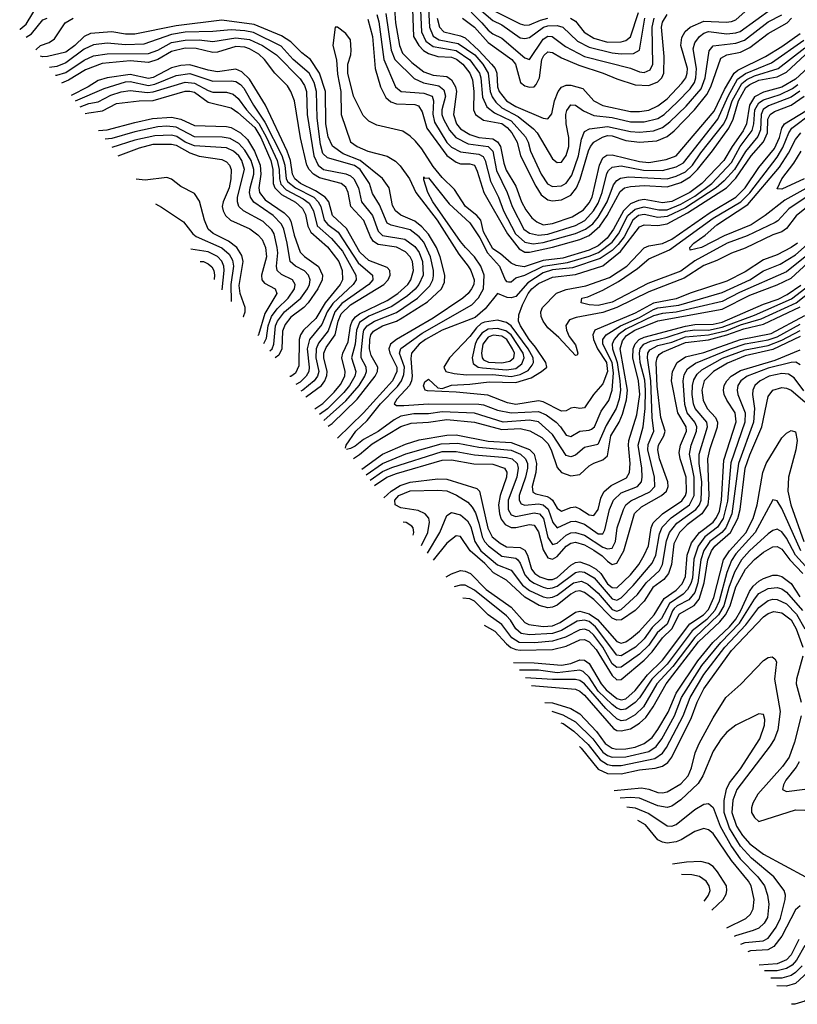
# Model space of a CAD drawing. Header units: inches. Extents: x 884549 to 1028252, y 526810 to 653624.
# Tile 292 of 656: x 895828 to 899217, y 611334 to 615623. Entities that reach past the tile are written whole.
import ezdxf

# ---------------------------------------------------------------- set-up
doc = ezdxf.new("R2010")
doc.units = ezdxf.units.IN
doc.header["$MEASUREMENT"] = 0
doc.layers.add('A8691', color=7, linetype='Continuous')

msp = doc.modelspace()

# ---------------------------------------------------------------- linework, layer by layer
at = {"layer": 'A8691', "color": 5}
for points, elevation in [([(897571.6, 615730), (897579.7, 615570), (897598.7, 615530), (897630, 615506.5), (897730, 615488.6), (897790, 615447.9), (897832.2, 615390), (897838.1, 615370), (897845.7, 615285.7), (897863.9, 615243.9), (897896.9, 615216.9), (897970, 615182.9), (898033, 615113), (898044.5, 615090), (898054.8, 615050), (898101, 614950), (898128.2, 614908.2), (898150, 614896.1), (898190, 614899.9), (898210, 614910.9), (898234.2, 614945.8), (898263.1, 615030), (898276.7, 615103.3), (898290, 615135.5), (898312.1, 615147.9), (898390, 615157.5), (898490, 615136), (898530, 615132.6), (898590, 615138.6), (898630, 615153.8), (898661.7, 615178.3), (898733.2, 615246.8), (898798.2, 615321.8), (898816.3, 615370), (898832.6, 615487.4), (898850, 615509.1), (898950, 615521.5), (898986.5, 615533.5), (899090, 615614.4), (899150, 615644.6)], 3140), ([(897605.9, 615750), (897614.1, 615590), (897630, 615551.5), (897655.8, 615535.8), (897739.7, 615519.7), (897811.4, 615470), (897847, 615430), (897870.3, 615390.3), (897878.2, 615310), (897887.1, 615287.1), (897903.5, 615263.5), (897930, 615239.1), (898001.2, 615201.2), (898068.2, 615148.2), (898084.2, 615130), (898150, 615017.4), (898170, 615001.3), (898190, 615003), (898210, 615031.8), (898221.8, 615070), (898221.8, 615110), (898210.6, 615170), (898208.3, 615210), (898212.2, 615227.8), (898230, 615252.6), (898250, 615250.8), (898285.9, 615225.9), (898330, 615206.3), (898410, 615197.6), (898490, 615177.7), (898550, 615177.4), (898610, 615192.3), (898636.6, 615210), (898695.3, 615264.7), (898750, 615321.2), (898769.2, 615350), (898775.7, 615370), (898778.4, 615410), (898763.4, 615496.6), (898770, 615521.7), (898790.9, 615549.1), (898810, 615564.2), (898830, 615571.1), (898910, 615561.6), (898950, 615565.6), (898967.8, 615572.2), (899104.8, 615670)], 3160), ([(895828.4, 615582), (895830, 615582.2), (895856.5, 615603.5), (895910, 615692.7)], 3060), ([(897539, 615710), (897545.2, 615550), (897567.3, 615510), (897588.8, 615488.8), (897610, 615475.9), (897650, 615463.3), (897710, 615460.1), (897731.6, 615451.6), (897759.1, 615430), (897789.8, 615390), (897801.6, 615361.6), (897808.2, 615310), (897806, 615230), (897815.1, 615210), (897850, 615185.7), (897930, 615170.2), (897953.3, 615153.3), (897972.6, 615130), (897995.7, 615090), (898011.3, 615030), (898077.7, 614897.7), (898100.7, 614860.7), (898130, 614838.3), (898150, 614834.2), (898190, 614838.7), (898230, 614858.8), (898255, 614890), (898271.4, 614928.6), (898307.7, 615052.3), (898315.4, 615070), (898331.1, 615088.9), (898368, 615112), (898390, 615118), (898410, 615117.8), (898470, 615097.1), (898530, 615089.6), (898604.7, 615095.3), (898650, 615114.3), (898680.6, 615139.4), (898768.7, 615230), (898823.5, 615296.5), (898840.1, 615330), (898884.1, 615455.9), (898909.6, 615470.4), (898970, 615481.4), (899010, 615502.1), (899090, 615562.6), (899172.7, 615610), (899192.6, 615630)], 3120), ([(895856.3, 615546.2), (895879.2, 615560.8), (895930, 615621.7), (895948.6, 615630)], 3040), ([(895899, 615491.3), (895919.8, 615510), (895956.5, 615523.5), (895980, 615540), (896026.7, 615610), (896061.9, 615630)], 3020), ([(897385.2, 615645.2), (897393.1, 615613.1), (897415.1, 615450), (897465.5, 615330), (897490.3, 615310), (897590, 615303.5), (897625.4, 615290), (897632.2, 615270), (897628.6, 615211.4), (897636.5, 615176.5), (897690, 615088.5), (897710, 615068.4), (897750, 615047.8), (897830, 615037.6), (897847.8, 615027.8), (897856.4, 615010), (897879.5, 614919.5), (897914.6, 614850), (897936.9, 614790), (897988.8, 614690), (898030, 614653.7), (898066.7, 614646.7), (898110, 614652.5), (898250, 614691.4), (898293.7, 614710), (898325.6, 614734.4), (898350, 614763.2), (898387.9, 614830), (898416, 614904), (898430, 614923.2), (898447.1, 614932.9), (898481.7, 614938.3), (898650, 614929.7), (898690, 614940.9), (898730, 614960.2), (898760.8, 614990), (898796.8, 615043.2), (898896.6, 615170), (898910, 615197.5), (898933.8, 615270), (898975.4, 615344.6), (898997.6, 615362.4), (899030, 615378.5), (899133.6, 615410), (899250, 615500)], 3040), ([(897424.2, 615650), (897447.2, 615490), (897462.7, 615450), (897547.4, 615367.4), (897588.4, 615348.4), (897654.8, 615334.8), (897677.1, 615317.1), (897684.3, 615290), (897668.6, 615230), (897668.8, 615210), (897674.8, 615190), (897701.9, 615141.9), (897728.5, 615110), (897782.7, 615082.7), (897870, 615070.2), (897890, 615050.5), (897906.6, 614966.6), (897953.2, 614870), (897973.9, 614810), (898025.7, 614710), (898050, 614692.7), (898090, 614684.2), (898130, 614689), (898250, 614727), (898291, 614749), (898329, 614790), (898350, 614823.4), (898367.2, 614870), (898386.8, 614953.2), (898393.7, 614966.3), (898410, 614981.3), (898450, 614986.1), (898546.9, 614966.9), (898630, 614966.6), (898690, 614982), (898720.9, 614999.1), (898870.7, 615190), (898915.4, 615290), (898956.7, 615363.3), (898991.6, 615388.4), (899104.3, 615435.7), (899245.6, 615534.4)], 3060), ([(897461.6, 615670), (897466.2, 615610), (897482.9, 615510), (897496.9, 615476.9), (897536.9, 615436.9), (897590, 615395.8), (897630, 615382), (897690, 615376.2), (897710, 615360.6), (897728.2, 615330), (897732.3, 615310), (897719.1, 615210), (897731.8, 615170), (897750, 615147.9), (897790, 615123.1), (897830, 615110), (897890, 615103.4), (897911.2, 615091.2), (897923.4, 615070), (897937.7, 614997.7), (897948.3, 614968.3), (897990, 614897.5), (898015.9, 614830), (898034.5, 614794.5), (898060.3, 614760.3), (898081.8, 614741.8), (898110, 614730.1), (898150, 614734.7), (898236.4, 614763.6), (898284.8, 614795.2), (898310, 614825.9), (898323.3, 614850), (898354.7, 614990), (898370, 615021.9), (898387.1, 615032.9), (898410, 615034.6), (898530, 615005.3), (898570, 615001.6), (898646, 615014), (898690, 615030.1), (898854.9, 615225.1), (898900.5, 615319.5), (898941.5, 615390), (898957.5, 615402.5), (899077.9, 615462.1), (899150, 615506.1), (899230, 615563.2)], 3080), ([(897648.1, 615630), (897657.6, 615590), (897676.2, 615570), (897750, 615553.4), (897770, 615543.8), (897830, 615489.3), (897884.6, 615430), (897899.9, 615410), (897907.4, 615390), (897910.8, 615330), (897917.5, 615310), (897949.6, 615269.6), (897990, 615245.6), (898110, 615194.7), (898130, 615191.4), (898147.6, 615212.4), (898159, 615270), (898174.4, 615310), (898190.2, 615329.8), (898210, 615337.2), (898230, 615337.8), (898283.2, 615323.2), (898330.3, 615270.3), (898369.6, 615249.6), (898490, 615223.7), (898530, 615223.5), (898570, 615229.5), (898610, 615247.6), (898650, 615278.9), (898714.1, 615345.9), (898731.1, 615370), (898737.8, 615390), (898738.4, 615410), (898710.2, 615510), (898714.1, 615545.9), (898728.7, 615571.3), (898750.4, 615590), (898810, 615617.3), (898907.7, 615612.3), (898930, 615614.7), (898950, 615622.9), (898990, 615658.3)], 3180), ([(897757.8, 615630), (897811, 615591), (897870, 615523.2), (897973.3, 615450), (897989, 615430), (898010.7, 615350), (898030, 615334.9), (898050, 615328.4), (898070, 615330.6), (898079.8, 615340.2), (898094.1, 615370), (898104.4, 615450), (898112.5, 615467.5), (898130, 615482.6), (898150, 615479.6), (898190, 615457.2), (898265.3, 615425.3), (898370.9, 615390), (898430, 615364.7), (898510, 615339.6), (898570, 615337.1), (898610, 615352.4), (898627.1, 615370), (898636, 615390), (898637.5, 615462.5), (898625.8, 615590), (898630, 615612.5), (898650, 615645.7)], 3220), ([(897795.6, 615655.6), (897843.1, 615610), (897870, 615577.2), (897890, 615561), (897930, 615542.1), (898030, 615456.6), (898050, 615449.5), (898110, 615538.7), (898130, 615550.6), (898149.1, 615549.1), (898206.9, 615506.9), (898290, 615462.5), (898490, 615412.3), (898530, 615396.2), (898550, 615392.9), (898576, 615404), (898587.8, 615430), (898584, 615590), (898593.1, 615630)], 3240), ([(897830.4, 615670.4), (897890, 615619.1), (897930, 615600.9), (898010, 615543.3), (898030, 615540.4), (898050, 615545.7), (898110.5, 615590), (898130, 615595.9), (898170, 615597.4), (898195.7, 615590), (898259.1, 615530), (898310, 615503.2), (898410, 615478.7), (898450, 615474.1), (898503.7, 615476.3), (898530.2, 615489.8), (898553.3, 615630)], 3260), ([(897890, 615663.9), (898010, 615604.3), (898030, 615598.9), (898050, 615601.3), (898098.4, 615621.6), (898130, 615629.1)], 3280), ([(898229, 615629), (898250, 615616), (898288.7, 615568.7), (898330, 615542.5), (898390, 615525.6), (898450, 615526.3), (898470, 615531.9), (898491, 615549), (898525, 615655)], 3280), ([(897173.3, 613852.5), (897190, 613864.7), (897299.1, 613970), (897377.8, 614070), (897388.3, 614090), (897389.7, 614110), (897359.6, 614159.6), (897352.6, 614190), (897353.9, 614230), (897359.1, 614250), (897370, 614265.8), (897410, 614289.2), (897470, 614310.2), (897495.8, 614324.2), (897605.7, 614394.3), (897666.4, 614450), (897679.7, 614480.3), (897680.7, 614510), (897660.5, 614590), (897645.2, 614630), (897610, 614688.7), (897580.8, 614720.8), (897550, 614745.3), (897490, 614771.8), (897465.7, 614790), (897453.5, 614813.5), (897438, 614890), (897410, 614931.4), (897311.7, 615010), (897238, 615038), (897191.6, 615071.6), (897173.2, 615113.2), (897162.9, 615170), (897161.7, 615310), (897135.5, 615390), (897095.8, 615450), (897058.7, 615478.7), (897010, 615526), (896970, 615552), (896850, 615601.5), (896710, 615620.4), (896510, 615595.9), (896330, 615559.3), (896290, 615559.7), (896230, 615570.2), (896137.2, 615562.8), (896110, 615549.3), (896068.4, 615510), (896030, 615482), (895950, 615462.1), (895930, 615460.6), (895919.8, 615464.5)], 3020), ([(899358.7, 615501.3), (899210, 615363.8), (899150, 615328.7), (899070, 615307.2), (899030, 615286.7), (899009, 615250), (898995.9, 615170), (898981.8, 615138.2), (898932.7, 615070), (898897.3, 615010), (898801.5, 614910), (898749.2, 614870), (898670, 614831), (898630, 614825.8), (898550, 614839.3), (898525.2, 614834.8), (898490, 614820.7), (898460.1, 614790), (898416.9, 614710), (898389, 614671), (898350, 614638.7), (898310, 614619.2), (898195.3, 614584.7), (898110, 614573.9), (898026.3, 614546.3), (897992, 614552), (897970, 614562.2), (897923.8, 614603.8), (897890, 614625.6), (897850, 614699.5), (897838.4, 614750), (897820.8, 614770), (897771.3, 614810), (897724, 614884), (897670, 614935.4), (897630, 614983.7), (897581.2, 615061.2), (897553.4, 615093.4), (897530, 615116.3), (897497.7, 615137.7), (897384.3, 615164.3), (897350, 615181.1), (897325.7, 615205.7), (897282.6, 615290), (897258.4, 615390), (897258, 615430), (897271.6, 615470), (897273.4, 615490), (897270, 615535.8), (897250, 615563.6), (897214, 615590), (897203.7, 615590), (897193.8, 615510), (897208.5, 615448.5), (897213.9, 615386), (897227.8, 615310), (897228.9, 615210), (897270, 615090.4), (897298.6, 615070), (897345.5, 615050), (897430, 615028.6), (897466.2, 615006.2), (897486.8, 614986.8), (897526.5, 614930), (897554.6, 614870), (897647.5, 614750), (897742.3, 614602.3), (897783.3, 614550), (897795, 614530), (897808.6, 614490), (897806.9, 614470), (897797.8, 614450), (897783.1, 614430), (897760.1, 614410), (897630, 614322.2), (897470.7, 614229.3), (897445.1, 614210), (897437.8, 614190), (897441.8, 614170), (897471.7, 614110), (897471.5, 614090), (897453.6, 614050), (897326.5, 613910), (897214, 613800.1)], 2980), ([(897345.6, 615625.6), (897365.3, 615550), (897377.6, 615410), (897400.6, 615330), (897423.6, 615283.6), (897445.3, 615265.3), (897470, 615256.1), (897550, 615253.8), (897567.1, 615247.1), (897581.9, 615221.9), (897602, 615150), (897690, 615031.3), (897730, 615002.9), (897750, 614995.8), (897790, 614995.4), (897810, 614989.1), (897822.7, 614962.7), (897850.6, 614870), (897954.2, 614690), (898005, 614625), (898030, 614611.1), (898050, 614610.2), (898150, 614631.9), (898270, 614666), (898310, 614682.9), (898356.9, 614723.1), (898389, 614770), (898445.3, 614874.7), (898464.3, 614890), (898490, 614896.7), (898550, 614901), (898650, 614895.1), (898710, 614913.3), (898750, 614938.6), (898782, 614970), (898847.9, 615052.1), (898918.9, 615150), (898938, 615190), (898961.3, 615270), (898992.8, 615327.2), (899010, 615341.3), (899050, 615359.2), (899130, 615373.9), (899170, 615394.3), (899312.7, 615527.3)], 3020), ([(897154.5, 613876.7), (897250, 613963.2), (897307.3, 614030), (897333, 614070), (897340.4, 614090), (897338.7, 614110), (897316.8, 614150), (897315.9, 614170), (897324.9, 614255.1), (897328.9, 614271.1), (897342.3, 614290), (897374.9, 614310), (897470, 614347.8), (897561.6, 614410), (897615.7, 614464.3), (897628.9, 614490), (897632, 614508), (897631.9, 614530), (897618.6, 614590), (897590, 614653.9), (897570, 614677.4), (897530, 614707.6), (897447.5, 614727.5), (897430, 614736.9), (897395.9, 614815.9), (897366.6, 614866.6), (897352.8, 614910), (897312.9, 614970), (897287.3, 614987.3), (897170, 615021.5), (897150, 615040.6), (897139.1, 615079.1), (897125.3, 615194.7), (897122.5, 615310), (897112.4, 615350), (897090, 615389.6), (897020.7, 615450), (896967.7, 615507.7), (896846.9, 615566.9), (896810, 615575.2), (896750, 615579.3), (896670, 615571.9), (896550, 615568.9), (896490, 615558.8), (896370, 615516.4), (896290, 615513.3), (896210, 615520.8), (896150, 615513.5), (896110, 615494.7), (896030, 615434.7), (895990, 615419.5), (895959, 615414.1)], 3040), ([(895985, 615380.7), (895990, 615381.1), (896030, 615393.3), (896110, 615447), (896150, 615465.5), (896210, 615474.7), (896390, 615475.5), (896430, 615490), (896490, 615523), (896550, 615534.1), (896610, 615534.7), (896670, 615528.3), (896770, 615543.8), (896830, 615537.4), (896886.6, 615510), (896947.5, 615470), (897050, 615365.7), (897070, 615336), (897078.9, 615310), (897080.6, 615210), (897110.3, 615030.3), (897128.9, 614990), (897152.9, 614970), (897250, 614951.2), (897270, 614943), (897285, 614930), (897305.4, 614890), (897318.7, 614830), (897366.6, 614770), (897390, 614701.6), (897410, 614683.7), (897506.3, 614666.3), (897550, 614635.3), (897568.9, 614608.9), (897583.7, 614570), (897586.7, 614510), (897568.5, 614470), (897551.5, 614448.5), (897519.1, 614420.9), (897450, 614374.1), (897350, 614331.6), (897310, 614303.8), (897296.3, 614270), (897291.1, 614210), (897274.3, 614150), (897292.6, 614090), (897288.8, 614070), (897265.7, 614030), (897240.6, 613999.4), (897170, 613928.3), (897134.4, 613902.6)], 3060), ([(897114.3, 613928.4), (897149.3, 613950.7), (897199.4, 614000.6), (897226.2, 614033.8), (897245.3, 614070), (897246.5, 614090), (897232.9, 614150), (897237.2, 614170), (897260.1, 614219.9), (897269.8, 614290), (897277.1, 614310), (897291.6, 614328.4), (897310, 614341.6), (897430, 614399.5), (897476.9, 614430), (897519.6, 614470), (897532.4, 614490), (897544.1, 614530), (897539.7, 614570), (897530.3, 614590.3), (897510, 614612.4), (897470, 614631.7), (897390, 614643.7), (897370, 614656.9), (897356.7, 614676.7), (897328.3, 614748.3), (897271.7, 614810), (897260.3, 614870), (897250, 614892.8), (897228.9, 614908.9), (897134.3, 614934.3), (897108.8, 614950), (897090, 614970), (897080.1, 614990), (897051.6, 615108.4), (897025.5, 615270), (897010.3, 615310), (896994.8, 615334.8), (896939.7, 615390), (896895.1, 615450), (896870, 615473.1), (896830, 615496), (896810, 615502.9), (896770, 615505.9), (896690, 615480.9), (896670, 615480.7), (896597.6, 615497.6), (896550, 615499.3), (896490, 615485.2), (896430, 615449.8), (896390, 615436.6), (896310, 615443.7), (896187.8, 615432.2), (896114.9, 615405.1), (896041, 615359), (896011.1, 615347.1)], 3080), ([(897074.9, 613979.1), (897078.8, 613981.2), (897143.4, 614030), (897158.4, 614050), (897167.2, 614072.8), (897168.2, 614090), (897153.6, 614150), (897154.4, 614170), (897164.2, 614195.8), (897202.7, 614250), (897216.5, 614310), (897230, 614341.7), (897270, 614380.4), (897415.6, 614470), (897434.3, 614490), (897443.3, 614510), (897441.6, 614530), (897430, 614543.1), (897350, 614573.4), (897311, 614610), (897252.8, 614712.8), (897191.5, 614770), (897175.5, 614830), (897159.8, 614850), (897117.6, 614877.6), (897052, 614910), (897026.9, 614930), (897017.1, 614950), (897008.6, 615010), (896993.8, 615050), (896899.5, 615250), (896830, 615363.4), (896796.3, 615396.3), (896770, 615407.4), (896690, 615396.4), (896650, 615403.3), (896570, 615426.8), (896530, 615423.5), (896490, 615413.3), (896410, 615371.6), (896390, 615367.2), (896310, 615383.7), (896210, 615369.1), (896170, 615357.5), (896126.5, 615330), (896053.1, 615293.1)], 3120), ([(896071.5, 615269.4), (896196.5, 615323.5), (896290, 615352.8), (896310, 615354.2), (896390, 615336.5), (896417.8, 615342.2), (896510, 615379.7), (896570, 615389.2), (896670, 615355.3), (896750, 615357.2), (896770, 615353.3), (896790, 615341.2), (896804.8, 615324.8), (896846.7, 615250), (896896.8, 615176.8), (896970.8, 615030.8), (896983.6, 614990), (896989.7, 614930), (896997, 614917), (897030, 614890.5), (897110, 614850.1), (897129.5, 614830), (897140.4, 614810), (897155.3, 614750), (897170.9, 614730.9), (897216.9, 614696.9), (897304.1, 614564.1), (897366.5, 614510), (897367.6, 614490), (897349.6, 614470), (897232.6, 614387.4), (897201.4, 614350), (897172.3, 614267.7), (897130, 614214.4), (897120.2, 614190), (897119.5, 614150), (897132.1, 614090), (897126.7, 614070), (897111.3, 614050), (897062, 614010), (897054.2, 614005.6)], 3140), ([(896092, 615243), (896130, 615257.3), (896170, 615265.2), (896225.4, 615294.6), (896270, 615308.4), (896310, 615314.1), (896386.1, 615306.1), (896410, 615308.4), (896550, 615351.1), (896590, 615346.3), (896650, 615313.9), (896670, 615307.8), (896730, 615308), (896758.3, 615298.3), (896780, 615280), (896816.4, 615230), (896870, 615171.2), (896904.2, 615110), (896949.8, 615010), (896958.6, 614970), (896960, 614930), (896966.9, 614906.9), (896990, 614882.1), (897063.4, 614843.4), (897090, 614823.5), (897108.4, 614790), (897124.9, 614724.9), (897187.8, 614670), (897234.5, 614614.5), (897293, 614510), (897294.9, 614490), (897281.5, 614470), (897193.2, 614386.8), (897169, 614350), (897144.9, 614295.1), (897090.7, 614230), (897081.9, 614190), (897090.4, 614109.6), (897087.9, 614090), (897076.6, 614070), (897050, 614044.5), (897032.2, 614034)], 3160), ([(897248.2, 613756.2), (897251.6, 613770), (897293.3, 613830), (897342.3, 613877.7), (897400.8, 613950), (897474.4, 614025.6), (897491.6, 614050), (897502.4, 614077.6), (897504.8, 614110), (897483.7, 614170), (897489.2, 614190.8), (897582.4, 614257.6), (897798.4, 614381.6), (897828.4, 614411.6), (897849.7, 614450), (897853.3, 614510), (897838.7, 614550), (897810.7, 614590.7), (897770.6, 614630), (897750, 614657), (897629.2, 614830), (897606.5, 614870), (897590, 614925.6), (897590, 614938.8), (897593, 614933), (897610, 614934.8), (897700.5, 614820.5), (897790, 614738.4), (897833.5, 614673.5), (897867.4, 614607.4), (897918.8, 614550), (897944, 614490), (897950, 614482.4), (897958.3, 614481.7), (897970, 614481.3), (897990, 614498.7), (898030, 614510.8), (898109.9, 614550), (898215.3, 614564.7), (898310, 614592.3), (898350.6, 614609.4), (898410, 614653.8), (898437.3, 614690), (898479.2, 614770), (898510, 614798.3), (898550, 614808.4), (898614.4, 614794.4), (898650, 614795.2), (898710, 614820), (898770, 614854.5), (898844, 614910), (898930, 615001.4), (898968.2, 615070), (899019.9, 615140.1), (899027.6, 615170), (899032.6, 615230), (899050, 615261.4), (899070, 615274.3), (899142.8, 615297.2), (899196.9, 615323.1), (899219.7, 615340.3)], 2960), ([(896114.5, 615214.1), (896130, 615217.5), (896190, 615225.8), (896250, 615258.1), (896349.7, 615270.3), (896410, 615271.1), (896550, 615311), (896570, 615312), (896590, 615306.8), (896650, 615264.4), (896750, 615238.5), (896779.4, 615219.4), (896853.8, 615153.8), (896878.9, 615110), (896923.2, 615010), (896932.1, 614970), (896933.3, 614910), (896940.6, 614890), (896970, 614860.9), (897030, 614827.9), (897060.8, 614800.8), (897074.6, 614774.6), (897084.3, 614724.3), (897097, 614697), (897170, 614633.3), (897219.2, 614570), (897234, 614530), (897234.5, 614490), (897224.9, 614470), (897159.3, 614390), (897118.4, 614321.6), (897065.8, 614270), (897052, 614250), (897046.2, 614230), (897045.4, 614114.6), (897030, 614083.8), (897010, 614069.5), (897005.5, 614068.3)], 3180), ([(899228.6, 615311.4), (899190, 615285.9), (899092.1, 615247.9), (899068.6, 615231.4), (899059.1, 615210), (899056.5, 615143.5), (899045.4, 615114.6), (898991.3, 615048.7), (898943.7, 614970), (898898.9, 614921.1), (898863.4, 614890), (898730, 614803.8), (898650, 614765.3), (898610, 614760.9), (898550, 614774.5), (898525.7, 614770), (898499.9, 614750), (898462.3, 614677.7), (898436.2, 614643.8), (898410, 614617.9), (898357.9, 614582.1), (898237.9, 614542.1), (898150, 614533.3), (898110, 614520.1), (898043.3, 614476.7), (897990, 614417.5), (897970, 614411.4), (897953, 614413), (897910, 614430.2), (897856.4, 614363.6), (897813.8, 614326.2), (897670, 614270.2), (897596.2, 614230), (897569.7, 614210), (897536.3, 614170), (897532.7, 614147.3), (897539, 614070), (897536.1, 614050), (897526.6, 614030), (897471.7, 613970), (897461, 613950), (897470, 613943), (897501.9, 613941.9), (897610, 613950.2), (897828.7, 613948.7), (897850, 613945.6), (897910, 613922.2), (897970, 613911), (898090, 613916.4), (898122.2, 613902.2), (898166.4, 613870), (898185.7, 613850), (898210, 613813), (898230, 613807.1), (898270, 613831.2), (898310, 613834.5), (898320.6, 613839.4), (898333.8, 613850), (898362.6, 613917.4), (898395.2, 613964.8), (898410.2, 614010), (898415.5, 614084.5), (898410.4, 614130), (898369.9, 614210), (898369.7, 614230.3), (898384.4, 614250), (898446.8, 614290), (898530, 614325.9), (898590, 614361.1), (898610, 614367.4), (898700.9, 614379.1), (898890, 614434.6), (899010.5, 614490), (899070, 614528.7), (899142, 614558), (899210, 614599.5), (899312.1, 614690)], 2940), ([(899217.8, 614650), (899190.8, 614630), (899130, 614599.5), (899070, 614577.6), (898990, 614525.1), (898910, 614484.3), (898750, 614431.8), (898690, 614406.6), (898590, 614387.9), (898510, 614345.1), (898335, 614270), (898326.6, 614250), (898329.7, 614230), (898346.2, 614190), (898386.1, 614130), (898389.7, 614090), (898370, 614036.2), (898329.6, 613990), (898290, 613932.9), (898270, 613929.9), (898246.5, 613933.5), (898230, 613930.7), (898210, 613918.7), (898190, 613917.6), (898110, 613958.8), (898090, 613962.1), (897990, 613946.3), (897954.8, 613954.8), (897868.2, 613988.2), (897730, 614000.8), (897606.1, 614006.1), (897595.1, 614010), (897588.1, 614028.1), (897594.1, 614045.9), (897610, 614057.5), (897650, 614019.7), (897670, 614016.8), (897710, 614031.2), (897790, 614034.9), (897874, 614046), (897990, 614042.7), (898057.5, 614062.5), (898101.8, 614090), (898125.1, 614110), (898120.9, 614130), (898076.6, 614196.6), (898048, 614230), (898010.6, 614290), (898002.8, 614310), (898003.2, 614336.8), (898019.5, 614380.5), (898043.7, 614430), (898060.4, 614450), (898090, 614474.2), (898150, 614502.2), (898250, 614513.6), (898370, 614551.2), (898446.2, 614613.8), (898530, 614721.3), (898550, 614729.8), (898610, 614726.2), (898650, 614734), (898738.6, 614781.4), (898908.2, 614890), (898950, 614933), (899015.7, 615030), (899070, 615090.7), (899086.6, 615130), (899088.1, 615190), (899098.3, 615210), (899117.3, 615222.7), (899190, 615251.4), (899247.4, 615290)], 2920), ([(899338, 614870), (899211.6, 614768.4), (899170, 614712.8), (899150, 614698.4), (899110, 614685.2), (898990, 614628), (898930, 614606.4), (898866.1, 614573.9), (898810, 614552.5), (898723.5, 614496.5), (898570, 614437), (898430, 614368.7), (898370, 614347.4), (898253.5, 614326.5), (898224.7, 614315.3), (898208.8, 614291.2), (898210.7, 614270), (898222.9, 614242.9), (898250, 614206.3), (898260.3, 614170), (898258, 614162), (898250, 614159.7), (898178.6, 614238.6), (898130, 614281.4), (898109.9, 614310), (898101.4, 614330), (898099.3, 614350), (898106.1, 614370), (898168.1, 614431.9), (898210, 614447.8), (898295.9, 614464.1), (898399.4, 614500.6), (898474.9, 614550), (898550, 614628.8), (898570, 614637.4), (898630, 614648.1), (898670, 614667.2), (898837.3, 614782.7), (898950, 614850), (898990, 614890), (899050, 614979), (899118.4, 615061.6), (899140.1, 615110), (899149.2, 615150.8), (899161.2, 615170), (899253.8, 615226.2)], 2880), ([(899316.4, 614890), (899180.6, 614799.4), (899133, 614747), (899120.8, 614739.2), (898998.9, 614681.1), (898911.5, 614650), (898770, 614573.2), (898710, 614527.2), (898565.4, 614474.6), (898410, 614392.3), (898350, 614378.8), (898310, 614381.5), (898274.7, 614390), (898277.6, 614410), (898303.8, 614416.2), (898370, 614444.2), (898437.7, 614482.3), (898520.5, 614539.5), (898570, 614581), (898659.7, 614620.3), (898850, 614758.3), (898971.5, 614830), (899010.7, 614869.3), (899130, 615024.2), (899153.9, 615066.1), (899179.7, 615130), (899193.3, 615150), (899282.5, 615217.5)], 2860), ([(896172.1, 615140.1), (896210, 615142.7), (896330, 615175.9), (896407.8, 615192.2), (896490, 615197.8), (896530, 615190), (896590, 615162.2), (896730, 615158.3), (896750, 615153.6), (896790, 615130), (896821.6, 615101.6), (896851.5, 615050), (896875.9, 614990), (896879.7, 614950), (896870.5, 614890), (896873.3, 614870), (896898.7, 614838.7), (896981.2, 614781.2), (897001.2, 614761.2), (897010, 614745.8), (897024.5, 614684.5), (897050.9, 614610.9), (897070, 614591.6), (897130, 614547.8), (897147.7, 614510), (897146.5, 614490), (897128.1, 614450), (897085, 614390), (897067.4, 614370), (897010, 614326.7), (896985, 614295), (896974.2, 614265.8), (896971, 614190), (896957.7, 614162.3), (896942.2, 614149.7)], 3220), ([(896918.7, 614179.9), (896928, 614190), (896935.9, 614210), (896943.9, 614290), (896952, 614310), (896983.1, 614350), (897053.8, 614410), (897083.2, 614450), (897092, 614470), (897094.2, 614490), (897087.1, 614510), (897069, 614529), (897029.9, 614550), (897007.3, 614570), (896994.7, 614650), (896980, 614710), (896970, 614732.7), (896932.6, 614770), (896848.9, 614828.9), (896834.9, 614850), (896830.6, 614870), (896832.7, 614890), (896849.4, 614950), (896849, 614970), (896836.6, 615010), (896810, 615054.6), (896783.2, 615083.2), (896745.1, 615105.1), (896710.6, 615110.6), (896590, 615112.3), (896510, 615155.1), (896470, 615159.9), (896430, 615156.4), (896330, 615135.2), (896230, 615105.6), (896201, 615102.9)], 3240), ([(896892.9, 614213.1), (896903.8, 614236.2), (896910.9, 614290), (896925.1, 614330), (896950, 614363.4), (896998.4, 614410), (897026, 614450), (897028.4, 614470), (897016.9, 614490), (896970, 614513.1), (896950.9, 614530.9), (896947.7, 614550), (896952.8, 614607.2), (896950.4, 614630), (896936.8, 614690), (896927.4, 614707.4), (896890, 614743.4), (896804.5, 614790), (896784, 614810), (896777.4, 614830), (896777.8, 614850), (896808.2, 614970), (896796.6, 615010), (896782.8, 615030), (896760.5, 615050), (896730, 615064.6), (896590, 615073.6), (896550, 615089.3), (896513.8, 615113.8), (896490, 615120.2), (896417.5, 615117.5), (896330, 615097.8), (896229.4, 615066.4)], 3260), ([(899294.2, 614910), (899163.1, 614836.9), (899077.7, 614770), (899016.7, 614730), (898898.6, 614681.4), (898799, 614630), (898750, 614619.3), (898748.3, 614630), (898767, 614650), (898815.6, 614684.4), (898866.2, 614730), (899002.3, 614817.7), (899139.4, 614980.6), (899178.6, 615041.4), (899210, 615100.8), (899232.1, 615130)], 2840), ([(896257.9, 615029.7), (896350, 615064.7), (896410, 615080.8), (896490, 615081.3), (896510, 615075.8), (896570, 615043.2), (896610, 615028.9), (896710, 615013.8), (896730, 615004.4), (896743.2, 614990), (896749.9, 614969.9), (896749.3, 614929.3), (896741.1, 614890), (896715.7, 614830), (896711.1, 614810), (896714.6, 614790), (896725.6, 614770), (896747.5, 614750), (896831.4, 614711.4), (896866.2, 614686.2), (896885, 614665), (896900.1, 614630), (896903.6, 614590), (896882.2, 614510), (896883.6, 614490), (896895, 614475), (896941.9, 614450), (896948.6, 614430), (896896.3, 614343.7), (896869.4, 614250), (896866.4, 614247.2)], 3280), ([(899247, 614930), (899150, 614884.6), (899130, 614886.4), (899150, 614929.4), (899202.1, 614997.9), (899233.9, 615050)], 2820), ([(896802.4, 614329.5), (896803.1, 614330), (896811.7, 614350), (896811.7, 614370), (896788.9, 614430), (896785.3, 614465.3), (896802, 614570), (896796.1, 614596.1), (896774.9, 614630), (896738.6, 614658.6), (896671, 614691), (896650.3, 614710), (896633.1, 614750), (896612.2, 614832.2), (896590, 614865.3), (896530, 614897), (896490, 614928.9), (896470, 614936.2), (896375.4, 614924.6), (896336.5, 614928.6)], 3320), ([(896420, 614821.3), (896446.4, 614806.4), (896542.1, 614742.1), (896583.6, 614690), (896598.2, 614678.2), (896708.7, 614628.7), (896741.5, 614601.5), (896755.6, 614575.6), (896760.1, 614550), (896748, 614470), (896750.7, 614396)], 3340), ([(896711.2, 614446.7), (896719.6, 614530), (896718.1, 614550), (896710, 614570.7), (896691, 614591), (896650, 614612.2), (896574.3, 614622.9)], 3360), ([(899310, 614637.1), (899170, 614525.3), (898964.9, 614435.1), (898890, 614395.9), (898690, 614349.6), (898630, 614343.8), (898590, 614333.4), (898470, 614275.2), (898436.8, 614250), (898419.1, 614230), (898410.2, 614209.8), (898411.9, 614190), (898432.5, 614130), (898443.5, 614050), (898446, 614010), (898440.8, 613970), (898428.4, 613930), (898384.9, 613855.1), (898347.8, 613772.2), (898290, 613758.9), (898250, 613726.8), (898230, 613719.1), (898210, 613724.9), (898150, 613816.1), (898090, 613870.9), (898050, 613878.4), (897935.1, 613870), (897810, 613908.4), (897670, 613914.2), (897610, 613906.4), (897545.8, 613905.8), (897490, 613895.5), (897459.8, 613880.2), (897390, 613829.7), (897326.1, 613793.9), (897290, 613765.3), (897270, 613755), (897252.1, 613751.2)], 2960), ([(896615.5, 614569.8), (896630, 614569.3), (896650, 614560.1), (896665.9, 614545.9), (896674.6, 614530), (896677.7, 614510), (896676.1, 614491.9)], 3380), ([(897283.4, 613710.9), (897310, 613729.6), (897365, 613775), (897490, 613851.1), (897534.4, 613865.6), (897610, 613869.6), (897690, 613881), (897810, 613870), (897930, 613838.6), (898010, 613842), (898051.9, 613831.9), (898103.3, 613803.3), (898130, 613776.9), (898145.1, 613750), (898170, 613671.9), (898190, 613650.4), (898230, 613636.8), (898270, 613641.7), (898310, 613679.9), (898330, 613691.6), (898370, 613705.1), (898390, 613722.8), (898404.6, 613810), (898440.3, 613870), (898455.2, 613904.8), (898472.8, 613967.2), (898476.6, 614010), (898445.1, 614190), (898455.5, 614224.5), (898473.3, 614246.7), (898509.2, 614270.8), (898610, 614312), (898890, 614361.4), (899010, 614422.7), (899130, 614467.5), (899190, 614497.8), (899280.6, 614579.4)], 2980), ([(897338, 613640.8), (897410, 613690), (897511.5, 613731.5), (897664.9, 613775.1), (897737.9, 613777.9), (897830, 613760.4), (897970, 613747.4), (898011.2, 613731.2), (898033.4, 613710), (898040.9, 613690), (898042, 613670), (898033.2, 613630), (898005.2, 613550), (898005.2, 613530), (898014.5, 613514.5), (898030, 613508.6), (898090, 613514.2), (898110.1, 613510.1), (898130.8, 613490.8), (898152.3, 613432.3), (898170, 613409.9), (898230, 613436.7), (898250, 613438.8), (898290, 613425.5), (898350, 613383.1), (898370, 613382.8), (898379, 613401), (898398.1, 613490), (898416.7, 613530), (898450, 613562.7), (898520.6, 613590), (898537.7, 613610), (898541.2, 613630), (898539, 613670), (898523.4, 613770), (898545.5, 613850), (898554.1, 613930), (898555.7, 614010), (898552.2, 614052.2), (898532.5, 614130), (898528.8, 614170), (898532.7, 614190), (898548.9, 614210), (898577.6, 614222.4), (898650, 614239.8), (898730, 614266.2), (898770, 614271.7), (898830, 614271.1), (898890, 614283), (899030, 614335.6), (899192.2, 614407.8), (899316.9, 614503.1)], 3040), ([(897319.5, 613664.5), (897410, 613730), (897510, 613773.4), (897570, 613792.4), (897690, 613813), (897730, 613814.6), (897870, 613787.5), (897970, 613781.5), (898050, 613750.4), (898069.8, 613729.8), (898080.6, 613690), (898077.5, 613650), (898062, 613590), (898065.2, 613565.2), (898077.5, 613557.5), (898126.8, 613546.8), (898139.5, 613539.5), (898150, 613530), (898170, 613495.8), (898190, 613482.1), (898230, 613498.8), (898250, 613500.7), (898270, 613492.8), (898310, 613466.8), (898330, 613463.1), (898349.4, 613490), (898361, 613539), (898374.3, 613565.7), (898406.5, 613593.5), (898472.4, 613627.6), (898485.9, 613650), (898489.3, 613690), (898481.8, 613770), (898483.7, 613790), (898517.9, 613902.1), (898530.3, 613989.7), (898525.6, 614050), (898500.7, 614150), (898501.2, 614190), (898510, 614211.3), (898528.7, 614230), (898550, 614240.4), (898730, 614288.7), (898770, 614294.7), (898850, 614296.3), (898890, 614305.5), (899070, 614384.4), (899134.2, 614405.8), (899173.6, 614426.4), (899233.2, 614466.8)], 3020), ([(897356, 613617.6), (897410, 613654.8), (897450, 613672.7), (897670, 613741.9), (897730, 613742.3), (897810, 613727.3), (897950, 613716), (897974, 613710), (897996.1, 613690), (898001.1, 613670), (897994.3, 613630), (897956.8, 613530), (897957.3, 613490), (897970, 613466.8), (897990, 613458.7), (898070, 613474.6), (898094, 613470), (898111.6, 613450), (898130, 613367.4), (898150, 613337), (898170, 613342.2), (898210, 613377.9), (898230, 613387.4), (898250, 613390), (898290, 613377.1), (898370, 613325.5), (898390, 613317.7), (898410, 613320.8), (898424.2, 613350), (898431.9, 613410), (898459.3, 613490), (898470.4, 613509.6), (898492.1, 613527.9), (898574.2, 613565.8), (898596.5, 613590), (898595.2, 613630), (898565.4, 613750), (898567.2, 613772.8), (898592.3, 613830), (898584.5, 613890), (898579, 614050), (898563.9, 614150), (898566, 614170), (898575, 614185), (898610, 614204.1), (898670, 614219), (898730, 614242.1), (898830, 614249.9), (898910, 614269.5), (898970, 614293.3), (899059.7, 614320.3), (899212.6, 614390), (899310, 614466.8)], 3060), ([(897374.2, 613594.1), (897429.1, 613630.9), (897470, 613646.7), (897670, 613704.2), (897710, 613706.3), (897808.1, 613688.1), (897890, 613687.2), (897941.7, 613670), (897951.6, 613651.6), (897950.4, 613630), (897922.7, 613550), (897915.6, 613510), (897919.8, 613470), (897927.2, 613447.2), (897944.5, 613424.5), (897970, 613411.6), (897990, 613411.1), (898050, 613424.4), (898070, 613420.8), (898090, 613392.4), (898110, 613314.5), (898130, 613278.3), (898150, 613273), (898170, 613285.2), (898210, 613330), (898230, 613342.7), (898250, 613346.7), (898290, 613335.2), (898330, 613311.7), (898367.4, 613287.4), (898390, 613263.7), (898410, 613250.6), (898430, 613256.1), (898460.8, 613310), (898507.7, 613472.3), (898538.2, 613501.8), (898626, 613550), (898646.6, 613570), (898654.1, 613590), (898653.3, 613610), (898616.9, 613710), (898609.6, 613750), (898612.9, 613770), (898635.2, 613810), (898641.1, 613830), (898622.3, 613890), (898606.9, 614026.9), (898602.6, 614130), (898606.4, 614150), (898615.4, 614164.6), (898630, 614174.6), (898730, 614216.2), (898830, 614228.8), (898910, 614250.3), (898983.6, 614276.4), (899070, 614296.8), (899230, 614372.8)], 3080), ([(897415.9, 613540.9), (897446.6, 613570), (897486.3, 613593.7), (897530, 613608.2), (897650, 613622.7), (897690, 613622.3), (897821, 613581), (897832.6, 613570), (897868.5, 613408.5), (897887.8, 613370), (897922.3, 613342.3), (897950, 613327.4), (898010, 613323.4), (898030, 613312.6), (898041.7, 613290), (898058.4, 613230), (898073.9, 613210), (898095.7, 613195.7), (898130, 613184.5), (898150, 613184.9), (898170, 613193.6), (898230, 613247.7), (898250, 613258.8), (898270, 613261), (898310, 613247), (898340.8, 613230), (898360.6, 613210), (898390, 613165.2), (898410, 613149), (898430, 613148), (898490, 613204.9), (898526.1, 613250), (898550, 613289.9), (898569.1, 613330.9), (898580.6, 613410), (898589.3, 613430.7), (898630.1, 613470), (898713.3, 613526.7), (898729.4, 613550), (898734.1, 613565.9), (898732.4, 613630), (898707.2, 613710), (898702.7, 613737.3), (898708.4, 613770), (898734.1, 613830), (898732.9, 613850), (898696.4, 613910), (898669.3, 614050), (898673.4, 614090), (898694.3, 614130), (898730, 614154), (898810, 614172.7), (898970.1, 614230), (899103.3, 614256.7), (899250, 614334.8)], 3120), ([(897579.1, 613333.3), (897606.4, 613390), (897614.3, 613434.3), (897611.1, 613451.1), (897596, 613470), (897565.3, 613485.3), (897490, 613496.1), (897464.6, 613510), (897463.5, 613530), (897481, 613550), (897530, 613570.2), (897650, 613574.1), (897690, 613570.2), (897731.5, 613551.5), (897780.7, 613520.7), (897800.2, 613500.2), (897814.4, 613474.4), (897830, 613430.5), (897843.6, 613370), (897853.7, 613350), (897870.8, 613330.8), (897930, 613286.8), (897990, 613276.9), (897999.5, 613270), (898010, 613255.3), (898030, 613205), (898050, 613181.6), (898070, 613168.1), (898110, 613150.8), (898130, 613146), (898150, 613147.8), (898170, 613155.8), (898250, 613215.2), (898270, 613219.8), (898290, 613216.8), (898331.9, 613191.9), (898410, 613100.5), (898430, 613094.8), (898450, 613105.2), (898502.3, 613157.7), (898584.8, 613255.2), (898600.1, 613290), (898616.2, 613383.8), (898627.9, 613412.1), (898667.1, 613452.9), (898747.2, 613510), (898768.2, 613550), (898768.3, 613630), (898747.2, 613730), (898754.1, 613770), (898777.5, 613830), (898779.6, 613850), (898771.1, 613870), (898737.2, 613910), (898726.8, 613946.8), (898719.3, 614050), (898724.1, 614075.9), (898738.1, 614101.9), (898773.6, 614126.4), (898926.7, 614190), (898990, 614211.8), (899090, 614228.5), (899130, 614242.2), (899230, 614297)], 3140), ([(897605.9, 613299.3), (897659.5, 613390), (897690, 613463.5), (897710, 613476.8), (897750, 613466.2), (897779.5, 613439.5), (897793.9, 613413.9), (897811.4, 613350), (897838.3, 613310), (897910, 613249), (897970, 613225.9), (898019.9, 613159.9), (898050, 613136.4), (898110, 613108.9), (898130, 613104.5), (898150, 613106.9), (898170, 613116.1), (898242.3, 613170), (898277.3, 613177.3), (898304.9, 613164.9), (898350, 613124.6), (898410, 613053.9), (898430, 613045.9), (898450, 613053.2), (898521, 613119), (898558, 613170), (898616.2, 613223.8), (898630, 613250.6), (898647.1, 613352.9), (898660.4, 613390), (898692.9, 613430), (898775.6, 613490), (898790.6, 613510), (898798.3, 613530), (898801.7, 613610), (898790.2, 613690), (898789.6, 613730), (898825.7, 613850), (898822.3, 613870), (898772.1, 613930), (898764.4, 613950), (898759.6, 613990), (898761, 614030), (898766.3, 614053.7), (898780.4, 614079.6), (898801.8, 614098.2), (898891.5, 614148.5), (898990, 614185.6), (899090, 614204.5), (899150, 614227), (899230, 614269.3)], 3160), ([(899230, 614243.1), (899110, 614185.7), (898990, 614158.6), (898912.8, 614127.2), (898851.9, 614090), (898810.8, 614050), (898800.6, 614010), (898806.4, 613966.4), (898825, 613930), (898861.3, 613890), (898868.9, 613870), (898868.1, 613848.1), (898834.3, 613750), (898825.4, 613710), (898831.7, 613550), (898827.4, 613510), (898800.7, 613470), (898737.1, 613422.9), (898703.8, 613390), (898679.6, 613340.4), (898668.5, 613250), (898656.1, 613210), (898635.5, 613184.5), (898587.2, 613150), (898549.7, 613090.3), (898510, 613049.7), (898450.5, 613009.5), (898430, 613007.6), (898410, 613015.8), (898330, 613097.2), (898290, 613127.6), (898270, 613135.4), (898250, 613131.9), (898230, 613120.2), (898170, 613073.4), (898150, 613063.7), (898130, 613061), (898091.9, 613071.9), (898030, 613106.9), (897950, 613181.4), (897893.1, 613213.1), (897854.9, 613254.9), (897791.8, 613310), (897750, 613372), (897730, 613374.9), (897690, 613342.6), (897630.1, 613268.4)], 3180), ([(897686.8, 613196.3), (897710, 613209.9), (897750, 613223.4), (897770, 613221.3), (897792.8, 613210), (897860.9, 613140.9), (897970, 613063.7), (898030, 612997.1), (898047.9, 612987.9), (898110, 612979.6), (898150, 612982.4), (898183.3, 612996.7), (898250, 613042.3), (898270, 613047.2), (898310, 613035.4), (898345.8, 613010), (898430, 612914.1), (898450, 612906.8), (898470, 612913.3), (898494.6, 612930), (898530, 612959.8), (898594.1, 613030), (898637.5, 613102.5), (898690, 613138.2), (898715, 613165), (898730, 613198), (898736.9, 613290), (898755.6, 613344.4), (898791.3, 613388.7), (898850, 613434.3), (898865.4, 613454.6), (898877.6, 613482.4), (898887.4, 613530), (898896.3, 613703.7), (898951.2, 613871.2), (898947.1, 613910), (898910, 613965), (898899.1, 613990), (898895.7, 614010), (898898.5, 614030), (898909.6, 614050), (898929.5, 614070), (898970, 614095.6), (899120.4, 614139.6), (899230, 614185.1)], 3220), ([(899230, 614119), (899210.9, 614130.9), (899190.2, 614130.2), (899090, 614104.7), (898998.7, 614070), (898970.9, 614050), (898957.9, 614030), (898954.7, 614010), (898957.9, 613990), (898989.4, 613910), (898988.5, 613870), (898927.6, 613692.4), (898913.6, 613526.4), (898894.8, 613450), (898870, 613412), (898814.2, 613370), (898784.5, 613330), (898767, 613273), (898759.9, 613190), (898753.4, 613166.6), (898739.2, 613140.8), (898719.7, 613120.3), (898659.8, 613080.2), (898625, 613015), (898584.5, 612975.5), (898550, 612926.1), (898511.6, 612890), (898450, 612851.8), (898430, 612855.2), (898338.3, 612978.3), (898310, 613001.1), (898290, 613007.9), (898257.3, 613002.7), (898190, 612962.5), (898150, 612949), (898050, 612943.4), (898013.7, 612950), (897990.8, 612970), (897967.5, 613007.5), (897950, 613026.2), (897810, 613138.2), (897770, 613159.4), (897750, 613160.5), (897721.5, 613152.2)], 3240), ([(899246.1, 614006.1), (899203, 614063), (899178.7, 614078.7), (899150, 614082), (899094.3, 614070), (899054.7, 614050), (899032.6, 614030), (899022.9, 614010), (899021.4, 613990), (899030.5, 613930), (899026.7, 613870), (898960.4, 613690), (898932.6, 613470), (898906.2, 613410), (898888.5, 613390), (898836, 613350), (898809.8, 613310.2), (898797.4, 613270), (898784.1, 613170), (898770, 613127.9), (898744.4, 613095.6), (898693.4, 613070), (898681.2, 613058.8), (898672.6, 613047.4), (898649.4, 612990.6), (898607.1, 612952.9), (898570, 612898.2), (898530, 612859.1), (898450, 612802.9), (898430, 612801.8), (898410, 612817.3), (898369.7, 612889.7), (898330, 612942.1), (898310, 612960.6), (898290, 612968.4), (898270, 612966), (898207.1, 612932.9), (898150, 612915.4), (898071.4, 612908.6), (898005.3, 612910), (897972.7, 612930), (897928.9, 612988.9), (897870.6, 613030.6), (897810, 613089.7), (897790, 613100.6), (897760.1, 613103.1)], 3260), ([(897852.6, 612985.4), (897898.9, 612958.9), (897950, 612903.6), (897968.8, 612888.8), (897990, 612879.8), (898010, 612876.8), (898150, 612879.8), (898210, 612893.7), (898270, 612921.8), (898290, 612922.5), (898310, 612912.6), (898340.1, 612880.1), (898410, 612767.1), (898430, 612748), (898450, 612749.1), (898550, 612833.2), (898585.4, 612870), (898629.4, 612930.6), (898670.9, 612970), (898704.3, 613035.7), (898768.2, 613071.8), (898790, 613098.9), (898811.4, 613170), (898828, 613270), (898843.8, 613310), (898858.3, 613330), (898925.6, 613390), (898958.1, 613450), (898968.6, 613490), (898990.4, 613670), (899010, 613728), (899062.2, 613850), (899090, 613982.4), (899110.4, 614009.6), (899150, 614021), (899170, 614018.6), (899190, 614009), (899250, 613958)], 3280), ([(897980.6, 612822.6), (898070, 612821.5), (898190, 612810.7), (898230, 612818.9), (898270, 612834.7), (898290, 612833.4), (898310, 612818.4), (898362, 612730), (898384.6, 612704.6), (898430, 612666.4), (898450, 612660.1), (898470, 612665.3), (898510, 612701), (898564.5, 612770), (898630, 612833.5), (898748.5, 612991.5), (898809, 613030), (898830, 613054), (898853.3, 613106.7), (898895.4, 613270), (898922.2, 613310), (898992.2, 613387.8), (899024.3, 613450), (899041.7, 613510), (899066.5, 613650), (899081.5, 613690), (899150, 613801.5), (899170, 613822.3), (899190, 613834.3), (899210, 613827.3), (899217.2, 613790), (899211.2, 613750), (899178.8, 613630), (899175.7, 613570), (899189, 613510), (899245.4, 613350)], 3320), ([(899232, 613310), (899150, 613494.5), (899130, 613527.8), (899110, 613531.1), (899033.2, 613390), (898950, 613295.8), (898930, 613266.7), (898910, 613215.3), (898876.4, 613090), (898858.4, 613050), (898823.2, 613010), (898758.8, 612961.2), (898650, 612815.3), (898582.9, 612750), (898530, 612669.6), (898510, 612648.8), (898470, 612619.4), (898450, 612617), (898430, 612623.6), (898410, 612640.4), (898350, 612698.8), (898310, 612758.5), (898284.4, 612784.4), (898269.5, 612789.5), (898170, 612778.7), (898090, 612789.6), (898006.8, 612789.3)], 3340), ([(897543.8, 613378.3), (897546.7, 613390), (897543.4, 613410), (897537.5, 613417.5), (897512.3, 613432.3), (897499.7, 613434.4)], 3120), ([(899266.9, 613226.9), (899209.2, 613290), (899170, 613364.6), (899150, 613392), (899130, 613403.5), (899110, 613398.6), (899090, 613384.2), (899008.8, 613310), (898974, 613270), (898943.9, 613216.1), (898918.1, 613150), (898897.2, 613070), (898874.5, 613030), (898770, 612932.5), (898674.3, 612805.7), (898605.7, 612730), (898547, 612630), (898510, 612595.2), (898470, 612571.5), (898450, 612568.4), (898430, 612577), (898382.3, 612622.3), (898290, 612729.7), (898270, 612744.6), (898250, 612749.6), (898150, 612748.5), (898032.5, 612756.5)], 3360), ([(898059.4, 612722.3), (898250, 612707.1), (898270, 612698), (898290, 612680.9), (898415.8, 612535.8), (898430, 612526.9), (898450, 612525), (898490, 612533.6), (898530, 612558.8), (898557, 612583), (898589.4, 612630), (898645.1, 612730), (898786.8, 612913.2), (898879.4, 613000.6), (898904.7, 613030), (898925, 613070), (898950, 613153), (898991, 613229), (899030, 613272.3), (899070, 613304.2), (899110, 613326.8), (899130, 613328.9), (899150, 613316.1), (899184.8, 613270), (899241.2, 613210)], 3380), ([(898117.2, 612648.9), (898150, 612647.9), (898230, 612622.3), (898270, 612599.4), (898342.1, 612522.1), (898380.2, 612470), (898410, 612449.4), (898430, 612445.1), (898470, 612446.5), (898510, 612454.5), (898550.1, 612470), (898584.2, 612495.8), (898609.4, 612530.6), (898653.8, 612606.2), (898689, 612690), (898783.1, 612830), (898848.8, 612910), (898921.1, 612978.9), (898948.6, 613011.4), (898971.6, 613050), (899008.3, 613131.7), (899025, 613155), (899050, 613177.4), (899070, 613188.4), (899110, 613202.8), (899130, 613203.6), (899150, 613197.6), (899190, 613167), (899228.9, 613108.9)], 3420), ([(898147, 612611), (898195.3, 612595.3), (898250, 612564.6), (898326.8, 612490), (898370, 612433), (898390, 612417.9), (898410, 612410.9), (898470, 612412.2), (898570, 612435.5), (898602.5, 612457.5), (898626.3, 612490), (898682.2, 612590), (898713.1, 612670), (898801.2, 612810), (898883.4, 612910), (898965.6, 612994.4), (899030, 613099.6), (899050, 613122.9), (899090, 613145.4), (899130, 613149.4), (899150, 613143.5), (899170, 613129.9), (899240.4, 613050)], 3440), ([(898186.8, 612560.3), (898196.9, 612556.9), (898243.7, 612523.7), (898305.4, 612465.4), (898358.4, 612398.4), (898390, 612378), (898410, 612373.9), (898450, 612374.7), (898595.6, 612404.4), (898630, 612428.7), (898646.7, 612453.3), (898720, 612590), (898750, 612670), (898810, 612770.5), (898901, 612890), (898993.4, 612986.6), (899050, 613063), (899090, 613093.7), (899110, 613098.9), (899130, 613097.8), (899170, 613077.9), (899213.8, 613033.8), (899249.6, 612970)], 3460), ([(898267.8, 612457.3), (898276, 612450), (898350, 612358.5), (898390, 612339.2), (898450, 612338.6), (898530, 612355.4), (898597.6, 612362.4), (898630, 612371.8), (898653.3, 612386.7), (898670, 612410), (898756.3, 612583.7), (898780.5, 612650), (898810, 612708.1), (898930, 612876), (899070, 613022.1), (899090, 613036.5), (899115.5, 613044.5), (899150, 613039.9), (899190, 613009.3), (899212.8, 612970), (899240.8, 612890)], 3480), ([(898418.6, 612265.4), (898537.5, 612277.5), (898570, 612271.7), (898610, 612256.7), (898630, 612255.2), (898650, 612259.8), (898710, 612293.9), (898741.3, 612330), (898755.6, 612364.4), (898772.5, 612430), (898790, 612470.4), (898850, 612581.4), (898905.8, 612670), (898971.4, 612728.5), (899070, 612831.6), (899090, 612844.1), (899107.1, 612847.1), (899119.5, 612839.6), (899125.9, 612825.9), (899118.4, 612750), (899143, 612610), (899133, 612530), (899117.3, 612490), (899099.4, 612460.6), (898953.9, 612270), (898936.2, 612223.8), (898931.9, 612170), (898952.5, 612110), (898977.7, 612070), (899010, 612032.5), (899070, 611987.9), (899252.2, 611890)], 3520), ([(899241.2, 612850), (899213.6, 612750), (899212.5, 612730), (899234.5, 612650)], 3480), ([(898971.7, 611596.2), (898990, 611603.1), (899069.1, 611610.9), (899090, 611622.8), (899125.8, 611670), (899143.4, 611710), (899164.4, 611790), (899165.9, 611810), (899159.3, 611830), (899114.9, 611890), (899017.5, 611970), (898970, 612022.5), (898921.4, 612101.4), (898899.1, 612170), (898898.2, 612221.8), (898908.2, 612271.8), (898921.8, 612298.2), (898970, 612360.3), (899054.2, 612490), (899074.4, 612550), (899075.2, 612575.2), (899070, 612596.2), (899050, 612599.7), (898950, 612550.6), (898910, 612520.2), (898884.7, 612490), (898850, 612436.2), (898805.3, 612330), (898784.7, 612295.3), (898710, 612225.4), (898670, 612197.5), (898650, 612191), (898610, 612198.1), (898530, 612232.3), (898490, 612234.6), (898444.8, 612232.1)], 3540), ([(899233.6, 612590), (899204.4, 612475.6), (899181.6, 612410), (899153.2, 612370), (899044.8, 612250), (899023, 612210), (899016.9, 612190), (899017.9, 612170), (899030, 612147.2), (899050, 612129.9), (899210, 612181.5), (899250, 612179.2)], 3480), ([(899225.2, 612390), (899212.8, 612367.2), (899167.8, 612310), (899157, 612290), (899152.9, 612270), (899170, 612261.2), (899250, 612271.2)], 3460), ([(898474.9, 612193.9), (898510, 612189.5), (898570, 612165.1), (898650, 612111.7), (898670, 612109.9), (898690, 612117.7), (898770, 612182.1), (898810, 612206.4), (898830, 612208.2), (898850, 612191.4), (898881.4, 612110), (898930, 612021.2), (898968, 611968), (899045.7, 611890), (899073.9, 611850), (899086.8, 611810), (899093.1, 611770), (899087.4, 611712.6), (899073, 611687), (899050, 611666.4), (899025, 611655), (898947.2, 611632.8), (898942, 611630.2)], 3560), ([(898909.8, 611667.9), (898992.8, 611707.2), (899013.2, 611726.8), (899025.2, 611750), (899029, 611791), (899016.3, 611850), (899004.8, 611870), (898930, 611961), (898850, 612078.2), (898830, 612094.8), (898810, 612099.4), (898770, 612086.2), (898711.3, 612050), (898690, 612041.7), (898650, 612035.6), (898630, 612040.3), (898610, 612050.8), (898555.7, 612115.7), (898521.9, 612134.1)], 3580), ([(900000, 612059.5), (899950, 612039.4), (899830, 612007.7), (899810.7, 611989.3), (899770, 611932), (899710, 611890.8), (899666.3, 611850), (899660.6, 611830), (899690, 611767.9), (899702.3, 611710), (899694.8, 611665.2), (899670, 611625.4), (899572.4, 611550), (899490, 611495.8), (899430, 611474.5), (899370, 611466.5), (899350.6, 611449.4), (899310, 611398.2), (899250, 611347.6), (899205.9, 611334.1), (899191.8, 611334.8)], 3380), ([(898845, 611743.8), (898893.6, 611790), (898906.8, 611813.2), (898910.6, 611830), (898908, 611850), (898870, 611911.9), (898850, 611934.1), (898830, 611947.7), (898796.4, 611956.4), (898733.9, 611953.9), (898673.5, 611944.6)], 3620), ([(898811, 611783.7), (898816.8, 611790), (898830.7, 611810), (898837, 611830), (898833.5, 611850), (898820.7, 611870), (898791, 611891), (898758.1, 611898.1), (898711.9, 611899.6)], 3640), ([(899230, 611763.1), (899210, 611745.4), (899150, 611631.2), (899114.6, 611585.4), (899088.2, 611571.8), (899013.6, 611566.4), (899001.3, 611562.5)], 3520), ([(899223.9, 611616.1), (899190.4, 611550), (899170, 611528.2), (899129.1, 611510.9), (899051.5, 611505.3)], 3480), ([(899250, 611590.4), (899214.2, 611525.8), (899194.9, 611505.1), (899170.4, 611489.6), (899130, 611479.5), (899074.3, 611479.3)], 3460), ([(899238.4, 611501.6), (899210, 611472.6), (899190, 611459.4), (899150, 611448.6), (899101.9, 611447.9)], 3440), ([(899264.9, 611475.1), (899210, 611425), (899170, 611413.6), (899128.6, 611414.7)], 3420)]:
    msp.add_lwpolyline(points, dxfattribs=dict(at, elevation=elevation))
for points, elevation in [([(897910, 614314.1), (897854.1, 614305.9), (897840.1, 614299.9), (897818.7, 614281.3), (897790, 614242.6), (897701.9, 614150), (897677, 614110), (897685.6, 614090), (897721.4, 614081.4), (897776, 614076), (897890, 614078), (897970, 614069.5), (898010, 614077.2), (898044.5, 614095.5), (898062.4, 614117.6), (898067.1, 614130), (898065.9, 614150), (898044.9, 614190), (897970, 614289.1), (897950, 614304.1)], 2940), ([(897910, 614277.9), (897870, 614275), (897842.3, 614257.7), (897822.1, 614230), (897813.8, 614210), (897800.6, 614150), (897804.9, 614124.9), (897826.1, 614110), (897846, 614106), (897950, 614098.3), (897990, 614103.7), (898016.4, 614123.6), (898027.2, 614150), (898023.2, 614170), (897969.6, 614250), (897947.7, 614267.7)], 2960), ([(897891.5, 614248.5), (897870, 614240.6), (897846.8, 614210), (897840.6, 614170), (897843.8, 614150), (897850, 614141.9), (897871.3, 614131.3), (897930, 614128), (897964.4, 614135.6), (897982.1, 614150), (897984.9, 614170), (897976.6, 614190), (897951.4, 614230), (897930, 614244.8)], 2980)]:
    msp.add_lwpolyline(points, close=True, dxfattribs=dict(at, elevation=elevation))

doc.saveas('drawing.dxf')
